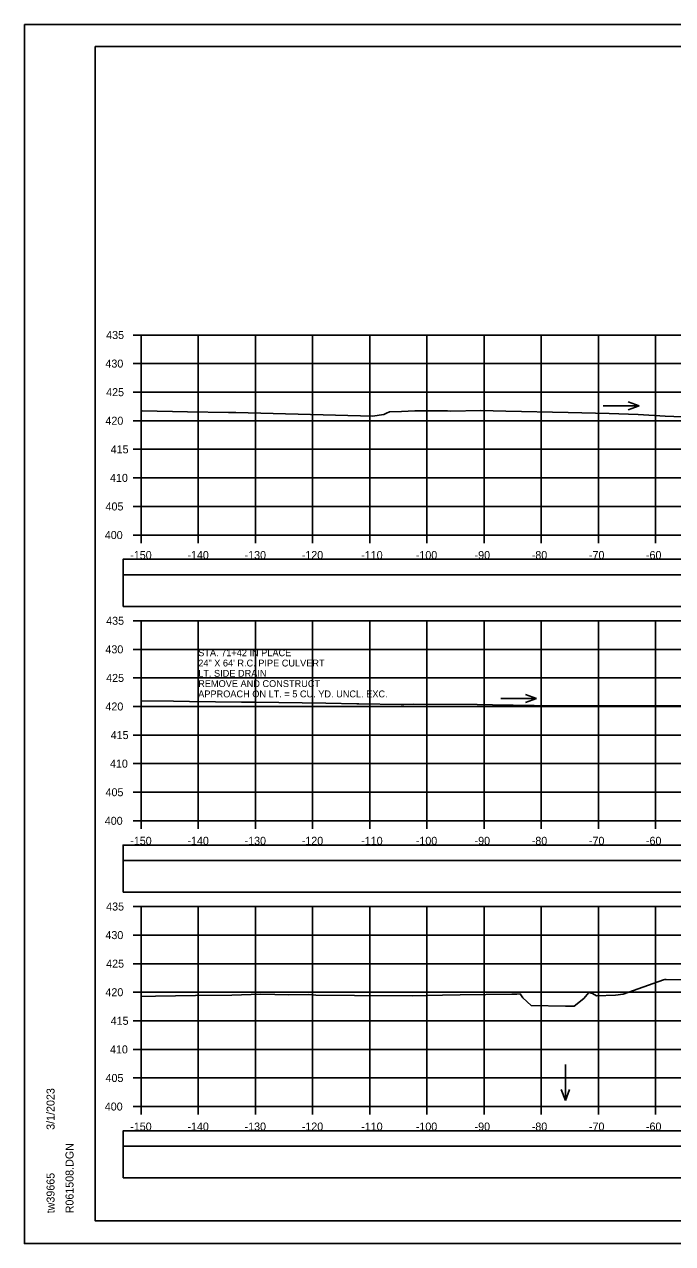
# Model space of a CAD drawing. Extents: x 1371057 to 1372761, y 380005 to 390517.
# Drawn here: x 1371057.1 to 1371170.5, y 386405.2 to 386618.6 of the extents above; entities that cross this region are included whole.
import ezdxf

# ---------------------------------------------------------------- set-up
doc = ezdxf.new("R2010")
doc.units = 0
for name, color, linetype in [('R_Axis', 7, 'Continuous'), ('R_Axis Annot', 7, 'Continuous'), ('R_Border', 7, 'Continuous'), ('R_Detour', 7, 'Continuous'), ('R_Dimension', 7, 'Continuous'), ('R_Exist Surface', 7, 'Continuous'), ('R_Grid', 7, 'Continuous'), ('R_No Plot', 7, 'Continuous'), ('R_Water Annot', 7, 'Continuous')]:
    doc.layers.add(name, color=color, linetype=linetype)

msp = doc.modelspace()

# ---------------------------------------------------------------- linework, layer by layer
at = {"layer": 'R_Axis'}
for p, q in [((1371076.13, 386564.2), (1371077.53, 386564.2)), ((1371077.53, 386529.2), (1371077.53, 386564.2)), ((1371076.13, 386559.2), (1371077.53, 386559.2)), ((1371076.13, 386554.2), (1371077.53, 386554.2)), ((1371076.13, 386549.2), (1371077.53, 386549.2)), ((1371076.13, 386544.2), (1371077.53, 386544.2)), ((1371076.13, 386539.2), (1371077.53, 386539.2)), ((1371076.13, 386534.2), (1371077.53, 386534.2)), ((1371076.13, 386529.2), (1371077.53, 386529.2)), ((1371077.53, 386529.2), (1371377.53, 386529.2)), ((1371077.53, 386527.8), (1371077.53, 386529.2)), ((1371087.53, 386527.8), (1371087.53, 386529.2)), ((1371097.53, 386527.8), (1371097.53, 386529.2)), ((1371107.53, 386527.8), (1371107.53, 386529.2)), ((1371117.53, 386527.8), (1371117.53, 386529.2)), ((1371127.53, 386527.8), (1371127.53, 386529.2)), ((1371137.53, 386527.8), (1371137.53, 386529.2)), ((1371147.53, 386527.8), (1371147.53, 386529.2)), ((1371157.53, 386527.8), (1371157.53, 386529.2)), ((1371167.53, 386527.8), (1371167.53, 386529.2)), ((1371076.13, 386514.2), (1371077.53, 386514.2)), ((1371077.53, 386479.2), (1371077.53, 386514.2)), ((1371076.13, 386509.2), (1371077.53, 386509.2)), ((1371076.13, 386504.2), (1371077.53, 386504.2)), ((1371076.13, 386499.2), (1371077.53, 386499.2)), ((1371076.13, 386494.2), (1371077.53, 386494.2)), ((1371076.13, 386489.2), (1371077.53, 386489.2)), ((1371076.13, 386484.2), (1371077.53, 386484.2)), ((1371076.13, 386479.2), (1371077.53, 386479.2)), ((1371077.53, 386479.2), (1371377.53, 386479.2)), ((1371077.53, 386477.8), (1371077.53, 386479.2)), ((1371087.53, 386477.8), (1371087.53, 386479.2)), ((1371097.53, 386477.8), (1371097.53, 386479.2)), ((1371107.53, 386477.8), (1371107.53, 386479.2)), ((1371117.53, 386477.8), (1371117.53, 386479.2)), ((1371127.53, 386477.8), (1371127.53, 386479.2)), ((1371137.53, 386477.8), (1371137.53, 386479.2)), ((1371147.53, 386477.8), (1371147.53, 386479.2)), ((1371157.53, 386477.8), (1371157.53, 386479.2)), ((1371167.53, 386477.8), (1371167.53, 386479.2)), ((1371076.13, 386464.2), (1371077.53, 386464.2)), ((1371077.53, 386429.2), (1371077.53, 386464.2)), ((1371076.13, 386459.2), (1371077.53, 386459.2)), ((1371076.13, 386454.2), (1371077.53, 386454.2)), ((1371076.13, 386449.2), (1371077.53, 386449.2)), ((1371076.13, 386444.2), (1371077.53, 386444.2)), ((1371076.13, 386439.2), (1371077.53, 386439.2)), ((1371076.13, 386434.2), (1371077.53, 386434.2)), ((1371076.13, 386429.2), (1371077.53, 386429.2)), ((1371077.53, 386429.2), (1371377.53, 386429.2)), ((1371077.53, 386427.8), (1371077.53, 386429.2)), ((1371087.53, 386427.8), (1371087.53, 386429.2)), ((1371097.53, 386427.8), (1371097.53, 386429.2)), ((1371107.53, 386427.8), (1371107.53, 386429.2)), ((1371117.53, 386427.8), (1371117.53, 386429.2)), ((1371127.53, 386427.8), (1371127.53, 386429.2)), ((1371137.53, 386427.8), (1371137.53, 386429.2)), ((1371147.53, 386427.8), (1371147.53, 386429.2)), ((1371157.53, 386427.8), (1371157.53, 386429.2)), ((1371167.53, 386427.8), (1371167.53, 386429.2))]:
    msp.add_line(p, q, dxfattribs=at)
at = {"layer": 'R_Border'}
for p, q in [((1371069.53, 386614.66), (1371385.71, 386614.66)), ((1371069.53, 386409.2), (1371069.53, 386614.66)), ((1371069.53, 386409.2), (1371069.53, 386409.2)), ((1371385.71, 386409.2), (1371069.53, 386409.2))]:
    msp.add_line(p, q, dxfattribs=at)
at = {"layer": 'R_Detour'}
for points in [[(1371074.38, 386522.25), (1371380.69, 386522.25), (1371380.69, 386524.95), (1371074.38, 386524.95)], [(1371074.38, 386472.25), (1371380.69, 386472.25), (1371380.69, 386474.95), (1371074.38, 386474.95)], [(1371074.38, 386422.25), (1371380.69, 386422.25), (1371380.69, 386424.95), (1371074.38, 386424.95)]]:
    msp.add_lwpolyline(points, close=True, dxfattribs=at)
at = {"layer": 'R_Dimension'}
for points in [[(1371074.38, 386516.72), (1371380.69, 386516.72), (1371380.69, 386522.25), (1371074.38, 386522.25)], [(1371074.38, 386466.72), (1371380.69, 386466.72), (1371380.69, 386472.25), (1371074.38, 386472.25)], [(1371074.38, 386416.72), (1371380.69, 386416.72), (1371380.69, 386422.25), (1371074.38, 386422.25)]]:
    msp.add_lwpolyline(points, close=True, dxfattribs=at)
at = {"layer": 'R_Exist Surface'}
for points in [[(1371077.53, 386550.94), (1371077.72, 386550.93), (1371085.63, 386550.75), (1371092.81, 386550.67), (1371094.13, 386550.65), (1371118.06, 386550.02), (1371119.92, 386550.31), (1371119.99, 386550.31), (1371120.47, 386550.53), (1371121.01, 386550.78), (1371121.02, 386550.78), (1371121.04, 386550.78), (1371121.06, 386550.78), (1371123.11, 386550.83), (1371125.43, 386550.96), (1371128.37, 386550.95), (1371131.14, 386550.96), (1371131.72, 386550.87), (1371136.91, 386550.99), (1371141.36, 386550.87), (1371152.22, 386550.66), (1371159.43, 386550.49), (1371164.45, 386550.27), (1371169.19, 386550.02), (1371172.24, 386549.91)], [(1371077.53, 386500.2), (1371083.19, 386500.13), (1371085.99, 386500.06), (1371095.07, 386499.95), (1371097.46, 386499.94), (1371109.87, 386499.77), (1371115.3, 386499.67), (1371115.64, 386499.67), (1371123, 386499.55), (1371123.52, 386499.55), (1371125.1, 386499.58), (1371136.32, 386499.55), (1371139.02, 386499.48), (1371146.29, 386499.37), (1371165.29, 386499.3), (1371176.84, 386499.32)], [(1371077.53, 386448.47), (1371080.03, 386448.54), (1371083.56, 386448.6), (1371087.06, 386448.63), (1371093.4, 386448.69), (1371098.46, 386448.88), (1371103.39, 386448.77), (1371106.79, 386448.8), (1371108.09, 386448.68), (1371114.87, 386448.62), (1371125.05, 386448.6), (1371130.23, 386448.68), (1371133.33, 386448.73), (1371142.41, 386448.89), (1371143.26, 386448.88), (1371143.82, 386448.94), (1371144.3, 386448.23), (1371145.77, 386446.89), (1371151.74, 386446.76), (1371153.29, 386446.77), (1371155, 386448.12), (1371155.86, 386449.16), (1371156.49, 386448.97), (1371157.21, 386448.58), (1371160.5, 386448.7), (1371161.87, 386448.88), (1371168.93, 386451.37), (1371169.13, 386451.44), (1371169.37, 386451.44), (1371178.11, 386451.38)]]:
    msp.add_lwpolyline(points, dxfattribs=at)
at = {"layer": 'R_Grid'}
for p, q in [((1371077.53, 386564.2), (1371377.53, 386564.2)), ((1371077.53, 386529.2), (1371077.53, 386564.2)), ((1371087.53, 386529.2), (1371087.53, 386564.2)), ((1371097.53, 386529.2), (1371097.53, 386564.2)), ((1371107.53, 386529.2), (1371107.53, 386564.2)), ((1371117.53, 386529.2), (1371117.53, 386564.2)), ((1371127.53, 386529.2), (1371127.53, 386564.2)), ((1371137.53, 386529.2), (1371137.53, 386564.2)), ((1371147.53, 386529.2), (1371147.53, 386564.2)), ((1371157.53, 386529.2), (1371157.53, 386564.2)), ((1371167.53, 386529.2), (1371167.53, 386564.2)), ((1371077.53, 386559.2), (1371377.53, 386559.2)), ((1371077.53, 386554.2), (1371377.53, 386554.2)), ((1371077.53, 386549.2), (1371377.53, 386549.2)), ((1371077.53, 386544.2), (1371377.53, 386544.2)), ((1371077.53, 386539.2), (1371377.53, 386539.2)), ((1371077.53, 386534.2), (1371377.53, 386534.2)), ((1371077.53, 386529.2), (1371377.53, 386529.2)), ((1371077.53, 386514.2), (1371377.53, 386514.2)), ((1371077.53, 386479.2), (1371077.53, 386514.2)), ((1371087.53, 386479.2), (1371087.53, 386514.2)), ((1371097.53, 386479.2), (1371097.53, 386514.2)), ((1371107.53, 386479.2), (1371107.53, 386514.2)), ((1371117.53, 386479.2), (1371117.53, 386514.2)), ((1371127.53, 386479.2), (1371127.53, 386514.2)), ((1371137.53, 386479.2), (1371137.53, 386514.2)), ((1371147.53, 386479.2), (1371147.53, 386514.2)), ((1371157.53, 386479.2), (1371157.53, 386514.2)), ((1371167.53, 386479.2), (1371167.53, 386514.2)), ((1371077.53, 386509.2), (1371377.53, 386509.2)), ((1371077.53, 386504.2), (1371377.53, 386504.2)), ((1371077.53, 386499.2), (1371377.53, 386499.2)), ((1371077.53, 386494.2), (1371377.53, 386494.2)), ((1371077.53, 386489.2), (1371377.53, 386489.2)), ((1371077.53, 386484.2), (1371377.53, 386484.2)), ((1371077.53, 386479.2), (1371377.53, 386479.2)), ((1371077.53, 386464.2), (1371377.53, 386464.2)), ((1371077.53, 386429.2), (1371077.53, 386464.2)), ((1371087.53, 386429.2), (1371087.53, 386464.2)), ((1371097.53, 386429.2), (1371097.53, 386464.2)), ((1371107.53, 386429.2), (1371107.53, 386464.2)), ((1371117.53, 386429.2), (1371117.53, 386464.2)), ((1371127.53, 386429.2), (1371127.53, 386464.2)), ((1371137.53, 386429.2), (1371137.53, 386464.2)), ((1371147.53, 386429.2), (1371147.53, 386464.2)), ((1371157.53, 386429.2), (1371157.53, 386464.2)), ((1371167.53, 386429.2), (1371167.53, 386464.2)), ((1371077.53, 386459.2), (1371377.53, 386459.2)), ((1371077.53, 386454.2), (1371377.53, 386454.2)), ((1371077.53, 386449.2), (1371377.53, 386449.2)), ((1371077.53, 386444.2), (1371377.53, 386444.2)), ((1371077.53, 386439.2), (1371377.53, 386439.2)), ((1371077.53, 386434.2), (1371377.53, 386434.2)), ((1371077.53, 386429.2), (1371377.53, 386429.2))]:
    msp.add_line(p, q, dxfattribs=at)
at = {"layer": 'R_No Plot'}
for p, q in [((1371057.13, 386618.55), (1371390.46, 386618.55)), ((1371057.13, 386405.22), (1371390.46, 386405.22))]:
    msp.add_line(p, q, dxfattribs=at)
for points in [[(1371057.12, 386618.55), (1371390.46, 386618.55), (1371390.46, 386405.22), (1371057.12, 386405.22)], [(1371303.45, 386614.66), (1371323.07, 386614.66), (1371323.07, 386604.78), (1371339.18, 386604.78), (1371362.38, 386604.78), (1371362.5, 386576.62), (1371385.71, 386576.62), (1371385.71, 386409.2), (1371069.53, 386409.2), (1371069.53, 386614.66)]]:
    msp.add_lwpolyline(points, close=True, dxfattribs=at)
at = {"layer": 'R_Water Annot'}
for p, q in [((1371158.35, 386551.83), (1371164.63, 386551.83)), ((1371164.63, 386551.83), (1371162.71, 386552.53)), ((1371164.63, 386551.83), (1371162.71, 386551.13)), ((1371140.43, 386500.58), (1371146.71, 386500.58)), ((1371146.71, 386500.58), (1371144.79, 386501.28)), ((1371146.71, 386500.58), (1371144.79, 386499.88)), ((1371151.74, 386436.53), (1371151.74, 386430.25)), ((1371151.74, 386430.25), (1371151.04, 386432.17)), ((1371151.74, 386430.25), (1371152.44, 386432.17))]:
    msp.add_line(p, q, dxfattribs=at)

# ---------------------------------------------------------------- texts
at = {"layer": 'R_Axis Annot'}
for s, p in [('435', (1371071.43, 386563.5)), ('430', (1371071.3, 386558.5)), ('425', (1371071.43, 386553.5)), ('420', (1371071.3, 386548.5)), ('415', (1371072.22, 386543.5)), ('410', (1371072.1, 386538.5)), ('405', (1371071.32, 386533.5)), ('400', (1371071.19, 386528.5)), ('-150', (1371075.64, 386525)), ('-140', (1371085.64, 386525)), ('-130', (1371095.64, 386525)), ('-120', (1371105.64, 386525)), ('-110', (1371116.04, 386525)), ('-100', (1371125.59, 386525)), ('-90', (1371135.87, 386525)), ('-80', (1371145.87, 386525)), ('-70', (1371155.87, 386525)), ('-60', (1371165.84, 386525)), ('435', (1371071.43, 386513.5)), ('430', (1371071.3, 386508.5)), ('425', (1371071.43, 386503.5)), ('420', (1371071.3, 386498.5)), ('415', (1371072.22, 386493.5)), ('410', (1371072.1, 386488.5)), ('405', (1371071.32, 386483.5)), ('400', (1371071.19, 386478.5)), ('-150', (1371075.64, 386475)), ('-140', (1371085.64, 386475)), ('-130', (1371095.64, 386475)), ('-120', (1371105.64, 386475)), ('-110', (1371116.04, 386475)), ('-100', (1371125.59, 386475)), ('-90', (1371135.87, 386475)), ('-80', (1371145.87, 386475)), ('-70', (1371155.87, 386475)), ('-60', (1371165.84, 386475)), ('435', (1371071.43, 386463.5)), ('430', (1371071.3, 386458.5)), ('425', (1371071.43, 386453.5)), ('420', (1371071.3, 386448.5)), ('415', (1371072.22, 386443.5)), ('410', (1371072.1, 386438.5)), ('405', (1371071.32, 386433.5)), ('400', (1371071.19, 386428.5)), ('-150', (1371075.64, 386425)), ('-140', (1371085.64, 386425)), ('-130', (1371095.64, 386425)), ('-120', (1371105.64, 386425)), ('-110', (1371116.04, 386425)), ('-100', (1371125.59, 386425)), ('-90', (1371135.87, 386425)), ('-80', (1371145.87, 386425)), ('-70', (1371155.87, 386425)), ('-60', (1371165.84, 386425))]:
    msp.add_text(s, height=1.4, dxfattribs=at).set_placement(p)
at = {"layer": 'R_Border'}
for s, p in [('3/1/2023', (1371062.4, 386425.13)), ('R061508.DGN', (1371065.72, 386410.52)), ('tw39665', (1371062.4, 386410.52))]:
    msp.add_text(s, height=1.4, rotation=90, dxfattribs=at).set_placement(p)
at = {"layer": 'R_Water Annot'}
for s, p in [('STA. 71+42 IN PLACE', (1371087.53, 386508)), ('24" X 64\' R.C. PIPE CULVERT', (1371087.53, 386506.2)), ('LT. SIDE DRAIN', (1371087.53, 386504.4)), ('REMOVE AND CONSTRUCT', (1371087.53, 386502.6)), ('APPROACH ON LT. = 5 CU. YD. UNCL. EXC.', (1371087.53, 386500.8))]:
    msp.add_text(s, height=1.2, dxfattribs=at).set_placement(p)

doc.saveas('drawing.dxf')
